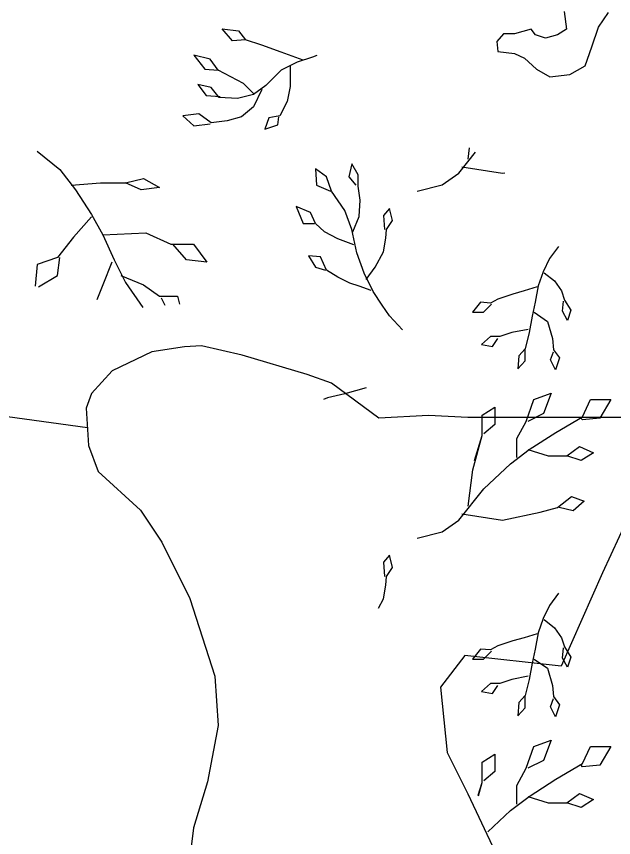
# Model space of a CAD drawing. Extents: x 380424 to 701066, y 1117407 to 1412949.
# Drawn here: x 480581 to 482267, y 1206390 to 1208710 of the extents above; entities that cross this region are included whole.
import ezdxf

# ---------------------------------------------------------------- set-up
doc = ezdxf.new("R2010")
doc.units = 0
for name, color, linetype in [('Lakes and Ponds', 7, 'Continuous'), ('Mangroves', 7, 'Continuous'), ('Narrow Canals', 7, 'Continuous'), ('Narrow River Creek and Branch and Slough', 7, 'Continuous')]:
    doc.layers.add(name, color=color, linetype=linetype)

msp = doc.modelspace()

# ---------------------------------------------------------------- linework, layer by layer
at = {"layer": 'Lakes and Ponds'}
msp.add_lwpolyline([(482127.9, 1208724), (482134.1, 1208673.9), (482109.1, 1208658.3), (482074.7, 1208648.9), (482046.6, 1208658.3), (482034.1, 1208673.9), (481987.2, 1208661.4), (481955.9, 1208661.4), (481937.2, 1208639.5), (481940.3, 1208611.4), (481987.2, 1208605.1), (482015.3, 1208592.6), (482049.7, 1208561.3), (482087.2, 1208539.5), (482143.5, 1208545.7), (482187.2, 1208570.7), (482206, 1208623.9), (482224.8, 1208680.2), (482252.9, 1208720.9)], dxfattribs=at)
at = {"layer": 'Mangroves'}
msp.add_line((481874.1, 1207455.4), (481896.2, 1207526.2), dxfattribs=at)
for points in [[(481190.9, 1208641), (481162.3, 1208675.3)], [(481162.3, 1208675.3), (481208, 1208669.6)], [(481208, 1208669.6), (481228.1, 1208643.8)], [(481228.1, 1208643.8), (481190.9, 1208641)], [(481273.8, 1208629.5), (481228.1, 1208643.8)], [(481328.2, 1208609.5), (481273.8, 1208629.5)], [(481250.9, 1208492.2), (481222.3, 1208520.8), (481150.8, 1208558), (481127.9, 1208589.5), (481082.2, 1208600.9), (481113.6, 1208560.9), (481150.8, 1208558)], [(481391.1, 1208586.6), (481328.2, 1208609.5)], [(481416.8, 1208595.2), (481373.9, 1208580.9)], [(481429.5, 1208600.3), (481416.8, 1208595.2)], [(481373.9, 1208580.9), (481328.2, 1208558)], [(481353.9, 1208569.5), (481353.9, 1208512.3), (481345.3, 1208469.4), (481325.3, 1208429.3), (481293.8, 1208423.6), (481282.4, 1208392.1), (481319.6, 1208403.6), (481322.4, 1208426.5)], [(481328.2, 1208558), (481285.3, 1208515.1)], [(481273.8, 1208503.7), (481250.9, 1208455.1), (481216.6, 1208426.5), (481176.6, 1208415), (481130.8, 1208409.3), (481096.5, 1208435), (481050.7, 1208429.3), (481082.2, 1208400.7), (481127.9, 1208406.4)], [(481130.8, 1208509.4), (481093.6, 1208518)], [(481093.6, 1208518), (481116.5, 1208486.5)], [(481153.7, 1208480.8), (481130.8, 1208509.4)], [(481285.3, 1208515.1), (481250.9, 1208489.4)], [(481116.5, 1208486.5), (481156.5, 1208483.7)], [(481205.2, 1208477.9), (481153.7, 1208480.8)], [(481250.9, 1208489.4), (481205.2, 1208477.9)], [(480639.9, 1208329.2), (480703.8, 1208278.1)], [(481829.8, 1208267.2), (481877.1, 1208326.3)], [(481856.4, 1208307), (481860.5, 1208338.5)], [(481531.3, 1208102.1), (481548.4, 1208145), (481551.3, 1208190.8), (481545.6, 1208230.8), (481545.6, 1208262.3), (481528.4, 1208293.8), (481519.8, 1208256.6), (481539.8, 1208233.7)], [(480703.8, 1208278.1), (480748.5, 1208220.6)], [(481671.4, 1207824.7), (481634.6, 1207864), (481613.5, 1207894.1), (481588.5, 1207933.4), (481562.7, 1207984.8), (481542.7, 1208042.1), (481528.4, 1208107.8), (481508.4, 1208162.2), (481471.2, 1208216.5), (481456.9, 1208256.6), (481425.4, 1208279.5), (481428.3, 1208233.7), (481468.3, 1208216.5)], [(481838.7, 1208284.9), (481953.8, 1208267.2)], [(480735.8, 1208233.3), (480818.8, 1208239.7), (480889.1, 1208239.7), (480940.2, 1208252.5), (480985, 1208227), (480933.8, 1208220.6), (480889.1, 1208239.7)], [(481783.4, 1208234), (481829.8, 1208267.2)], [(481953.8, 1208267.2), (481960.3, 1208268.5)], [(481712.5, 1208216.3), (481783.4, 1208234)], [(480748.5, 1208220.6), (480793.3, 1208150.3)], [(481534.1, 1208064.9), (481488.4, 1208082.1), (481451.2, 1208102.1), (481425.4, 1208125), (481411.1, 1208156.5), (481371.1, 1208173.6), (481391.1, 1208125), (481422.6, 1208125)], [(481568.3, 1207966.9), (481594.2, 1208002), (481617.1, 1208044.9), (481623.8, 1208083.7), (481625.7, 1208107.8), (481642.8, 1208133.6), (481634.2, 1208167.9), (481617.1, 1208147.9), (481619.9, 1208107.8)], [(480793.3, 1208143.9), (480742.1, 1208086.4)], [(480793.3, 1208150.3), (480825.2, 1208092.8)], [(480742.1, 1208086.4), (480697.4, 1208028.9)], [(480825.2, 1208092.8), (480946.6, 1208099.2), (481016.9, 1208067.2), (481080.8, 1208067.2), (481119.1, 1208016.1), (481061.6, 1208022.5), (481023.3, 1208067.2)], [(480825.2, 1208092.8), (480857.2, 1208022.5)], [(482111.5, 1208060.3), (482085.8, 1208026), (482068.6, 1207988.8), (482054.3, 1207948.8), (482045.7, 1207903), (482036.9, 1207863.3), (482028.6, 1207817.2), (482017.1, 1207771.4), (482000, 1207751.4), (481997.1, 1207714.2), (482017.1, 1207737.1), (482017.1, 1207771.4)], [(480697.4, 1208028.9), (480639.9, 1208009.7)], [(480697.4, 1207977.8), (480703.8, 1208028.9)], [(480850.8, 1208016.1), (480825.2, 1207952.2)], [(480857.2, 1208022.5), (480889.1, 1207958.6)], [(481582.7, 1207936.2), (481548.4, 1207947.7), (481522.7, 1207956.2), (481488.4, 1207973.4), (481456.9, 1207993.4), (481439.7, 1208030.6), (481405.4, 1208033.5), (481425.4, 1208002), (481454, 1207993.4)], [(480639.9, 1208009.7), (480634.3, 1207947.9)], [(480644.1, 1207945.8), (480697.4, 1207977.8)], [(480876.3, 1207977.8), (480940.2, 1207952.2)], [(482071.5, 1207986), (482100.1, 1207963.1), (482120.1, 1207934.5), (482128.7, 1207908.7), (482145.9, 1207880.1), (482137.3, 1207851.5), (482123, 1207877.3), (482125.8, 1207905.9)], [(480825.2, 1207952.2), (480808.2, 1207909.7)], [(480889.1, 1207958.6), (480937.8, 1207888.2)], [(480940.2, 1207952.2), (480985, 1207920.3)], [(482051.5, 1207945.9), (482014.3, 1207934.5), (481982.8, 1207925.9), (481939.9, 1207911.6), (481919.9, 1207900.2), (481891.3, 1207903), (481868.4, 1207874.4), (481899.9, 1207874.4), (481922.8, 1207897.3)], [(480985, 1207920.3), (481036.1, 1207920.3)], [(481001.5, 1207893.5), (480991.3, 1207913.9)], [(481036.1, 1207920.3), (481041.9, 1207896.9)], [(482042.9, 1207874.4), (482080.1, 1207848.7), (482094.4, 1207800), (482097.2, 1207768.6), (482114.4, 1207745.7), (482103, 1207711.4), (482088.7, 1207740), (482097.2, 1207762.9)], [(482025.7, 1207825.8), (481980, 1207817.2), (481945.6, 1207805.8), (481919.9, 1207805.8), (481894.2, 1207782.9), (481925.6, 1207777.2), (481939.9, 1207800)], [(481508.4, 1207643.8), (481459.7, 1207632.4)], [(481568.4, 1207661), (481508.4, 1207643.8)], [(481993.6, 1207464.2), (481993.6, 1207517.3), (482020.2, 1207566), (482042.3, 1207628), (482091, 1207645.7), (482068.9, 1207588.2), (482024.6, 1207566)], [(481459.7, 1207632.4), (481448.2, 1207627.7)], [(481712.5, 1207236.3), (481783.4, 1207254), (481829.8, 1207287.2), (481900.7, 1207375.7), (481975.9, 1207446.5), (482029, 1207486.4), (482104.3, 1207535.1), (482179.5, 1207579.3), (482201.7, 1207628), (482259.2, 1207628), (482228.2, 1207574.9), (482179.5, 1207570.5), (482175.2, 1207574.4)], [(481856.4, 1207327), (481869.7, 1207428.8), (481896.2, 1207526.2), (481896.2, 1207583.7), (481931.6, 1207605.9), (481931.6, 1207557.2), (481900.7, 1207530.6)], [(482024.6, 1207486.4), (482082.1, 1207468.7), (482135.3, 1207468.7), (482170.7, 1207495.2), (482210.5, 1207477.5), (482175.1, 1207455.4), (482135.3, 1207468.7)], [(481838.7, 1207304.9), (481953.8, 1207287.2), (482060, 1207309.3), (482108.7, 1207322.6), (482148.5, 1207353.6), (482183.9, 1207340.3), (482153, 1207313.7), (482113.1, 1207322.6)], [(481634.2, 1207187.9), (481617.1, 1207167.9)], [(481642.8, 1207153.6), (481634.2, 1207187.9)], [(481617.1, 1207167.9), (481619.9, 1207127.8)], [(481625.7, 1207127.8), (481642.8, 1207153.6)], [(481623.8, 1207103.7), (481625.7, 1207127.8)], [(481617.1, 1207064.9), (481623.8, 1207103.7)], [(481603.1, 1207038.7), (481617.1, 1207064.9)], [(482111.5, 1207080.3), (482085.8, 1207046), (482068.6, 1207008.8), (482054.3, 1206968.8), (482045.7, 1206923), (482036.9, 1206883.3), (482028.6, 1206837.2), (482017.1, 1206791.4), (482000, 1206771.4), (481997.1, 1206734.2), (482017.1, 1206757.1), (482017.1, 1206791.4)], [(482071.5, 1207006), (482100.1, 1206983.1), (482120.1, 1206954.5), (482128.7, 1206928.7), (482145.9, 1206900.1), (482137.3, 1206871.5), (482123, 1206897.3), (482125.8, 1206925.9)], [(482051.5, 1206965.9), (482014.3, 1206954.5), (481982.8, 1206945.9), (481939.9, 1206931.6), (481919.9, 1206920.2), (481891.3, 1206923), (481868.4, 1206894.4), (481899.9, 1206894.4), (481922.8, 1206917.3)], [(482042.9, 1206894.4), (482080.1, 1206868.7), (482094.4, 1206820.1), (482097.2, 1206788.6), (482114.4, 1206765.7), (482103, 1206731.4), (482088.7, 1206760), (482097.2, 1206782.9)], [(482025.7, 1206845.8), (481980, 1206837.2), (481945.6, 1206825.8), (481919.9, 1206825.8), (481894.2, 1206802.9), (481925.6, 1206797.2), (481939.9, 1206820.1)], [(481993.6, 1206484.2), (481993.6, 1206537.4), (482020.2, 1206586), (482042.3, 1206648), (482091, 1206665.7), (482068.9, 1206608.2), (482024.6, 1206586)], [(482179.5, 1206599.3), (482201.7, 1206648)], [(482201.7, 1206648), (482259.2, 1206648)], [(482259.2, 1206648), (482228.2, 1206594.9)], [(481896.2, 1206603.7), (481931.6, 1206625.9)], [(481931.6, 1206625.9), (481931.6, 1206577.2)], [(481896.2, 1206546.2), (481896.2, 1206603.7)], [(482104.3, 1206555.1), (482179.5, 1206599.3)], [(481931.6, 1206577.2), (481900.7, 1206550.6)], [(482179.5, 1206590.5), (482175.2, 1206594.4)], [(482228.2, 1206594.9), (482179.5, 1206590.5)], [(482029, 1206506.4), (482104.3, 1206555.1)], [(481885, 1206510.4), (481896.2, 1206546.2)], [(481885.7, 1206507.7), (481896.2, 1206546.2)], [(481975.9, 1206466.5), (482029, 1206506.4)], [(482024.6, 1206506.4), (482082.1, 1206488.7), (482135.3, 1206488.7), (482170.7, 1206515.2), (482210.5, 1206497.5), (482175.1, 1206475.4), (482135.3, 1206488.7)], [(481912.5, 1206406.9), (481975.9, 1206466.5)]]:
    msp.add_lwpolyline(points, dxfattribs=at)
at = {"layer": 'Narrow Canals'}
msp.add_lwpolyline([(478911.9, 1208019.5), (480322.5, 1207611.8), (480781.5, 1207548.4)], dxfattribs=at)
at = {"layer": 'Narrow River Creek and Branch and Slough'}
for points in [[(482561.1, 1208561.5), (482509.1, 1208123.9), (482497.2, 1207664.6), (482439.2, 1207527.6), (482353, 1207392.1), (482236, 1207138.4), (482119, 1206874.9), (481847.5, 1206904.8), (481778.5, 1206814.8), (481797.2, 1206631), (481855.7, 1206513.9), (482002, 1206201.7), (482119, 1206065.1), (482109.2, 1205860.2), (481963, 1205538.2), (481963, 1205518.7), (482021.5, 1205323.5), (481983.8, 1205056.2), (481978.8, 1204845.2), (482021.5, 1204669.8), (482138.5, 1204526.1)], [(482460, 1207576.8), (481948.3, 1207576.8), (481904.5, 1207576.8), (481855.7, 1207576.8), (481744.4, 1207582.6), (481604.5, 1207574.8), (481470.5, 1207674.4), (481402.3, 1207698.8), (481218.6, 1207752.9), (481103.5, 1207779.8), (481056.1, 1207776.9), (480963.4, 1207762.2), (480851.3, 1207708.5), (480792.8, 1207645.1), (480778.4, 1207603), (480784.4, 1207498), (480812.2, 1207424.6), (480931.8, 1207314.9), (480991.5, 1207225.2), (481071.2, 1207065.7), (481141, 1206846.4), (481150.9, 1206706.9), (481121, 1206547.4), (481081.2, 1206417.8), (481061.3, 1206258.4)]]:
    msp.add_lwpolyline(points, dxfattribs=at)

doc.saveas('drawing.dxf')
